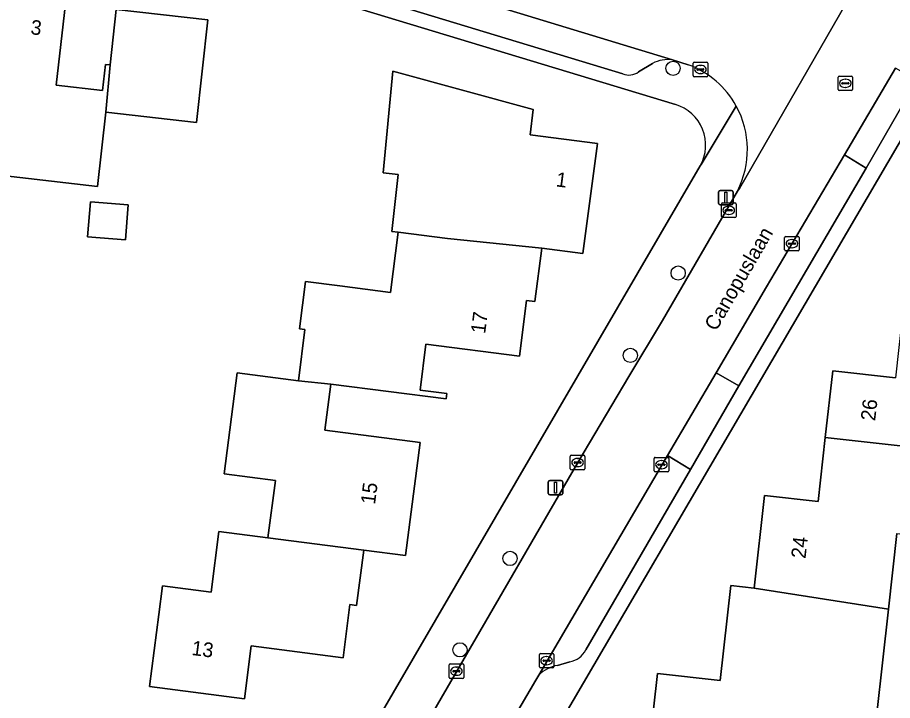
# Model space of a CAD drawing. Extents: x 162396 to 163643, y 386452 to 387406.
# Drawn here: x 162834 to 162894.1, y 386666.2 to 386713 of the extents above; entities that cross this region are included whole.
import ezdxf

# ---------------------------------------------------------------- set-up
doc = ezdxf.new("R2010")
doc.units = 0
for name, color, linetype in [('IMGEO_Boom', 7, 'Continuous'), ('IMGEO_Erf', 7, 'Continuous'), ('IMGEO_Kolk', 7, 'Continuous'), ('IMGEO_Lichtmast', 7, 'Continuous'), ('IMGEO_Openbare_ruimte_label', 7, 'Continuous'), ('IMGEO_Pand', 7, 'Continuous'), ('IMGEO_Pand_nummerreeks', 7, 'Continuous'), ('IMGEO_Parkeervlak_open', 7, 'Continuous'), ('IMGEO_Rijbaan_lokaal_open', 7, 'Continuous'), ('IMGEO_Rioolput', 7, 'Continuous'), ('IMGEO_Voetpad_open', 7, 'Continuous')]:
    doc.layers.add(name, color=color, linetype=linetype)

msp = doc.modelspace()

# ---------------------------------------------------------------- linework, layer by layer
at = {"layer": 'IMGEO_Boom'}
for centre in [(162879.029, 386709.541), (162879.377, 386695.487), (162876.097, 386689.837), (162867.843, 386675.903), (162864.4, 386669.631)]:
    msp.add_circle(centre, 0.489, dxfattribs=at)
at = {"layer": 'IMGEO_Erf'}
for points in [[(162932.823, 386652.31), (162934.978, 386654.725), (162936.722, 386656.679), (162939.36, 386659.635), (162950.734, 386672.38), (162953.337, 386675.295), (162954.931, 386677.078), (162957.707, 386680.182), (162969.169, 386692.999), (162984.352, 386710.007), (162921.76, 386750), (162921.361, 386750.255), (162921.212, 386750), (162863.497, 386651.323), (162799.834, 386651.914)], [(162879.195, 386707.065), (162808.069, 386728.604), (162800.69, 386731.432), (162797.61, 386732.851), (162791.569, 386736.058), (162786.318, 386739.251), (162778.985, 386744.019)], [(162833.648, 386715.325), (162837.431, 386714.898), (162837.327, 386713.973), (162836.694, 386708.373), (162839.876, 386708.014), (162840.079, 386709.809), (162840.386, 386709.774), (162840.815, 386713.577), (162847.103, 386712.868), (162846.309, 386705.833), (162840.097, 386706.535), (162839.521, 386701.436), (162832.588, 386702.219)], [(162858.436, 386664.327), (162880.898, 386702.85)], [(162877.409, 386663.106), (162877.953, 386667.999), (162882.26, 386667.52), (162882.985, 386674.035), (162884.596, 386673.855), (162885.305, 386680.232), (162888.989, 386679.822), (162889.475, 386684.194), (162889.986, 386688.788), (162894.3, 386688.308)], [(162894.395, 386677.626), (162893.815, 386672.414), (162892.608, 386661.572)]]:
    msp.add_lwpolyline(points, dxfattribs=at)
for points in [[(162851.227, 386677.315), (162851.732, 386681.252), (162848.215, 386681.704), (162849.104, 386688.632), (162853.314, 386688.091), (162853.766, 386691.62), (162853.387, 386691.668), (162853.803, 386694.906), (162856.147, 386694.606), (162859.626, 386694.16), (162860.155, 386698.288), (162859.729, 386698.343), (162859.818, 386699.163), (162860.155, 386702.252), (162859.138, 386702.363), (162859.795, 386709.352), (162869.427, 386706.713), (162869.232, 386704.973), (162873.835, 386704.376), (162872.835, 386696.833), (162870.016, 386697.195), (162869.546, 386693.532), (162868.969, 386693.606), (162868.48, 386689.794), (162862.068, 386690.617), (162861.662, 386687.451), (162863.494, 386687.216), (162863.448, 386686.856), (162855.537, 386687.872), (162855.13, 386684.7), (162861.661, 386683.862), (162860.666, 386676.106), (162857.797, 386676.475), (162857.31, 386672.679), (162856.85, 386672.738), (162856.382, 386669.084), (162850.07, 386669.894), (162849.605, 386666.271), (162843.097, 386667.106), (162843.733, 386672.066), (162843.985, 386674.026), (162847.326, 386673.597), (162847.859, 386677.747)], [(162839.036, 386700.369), (162841.633, 386700.167), (162841.447, 386697.776), (162838.85, 386697.978)]]:
    msp.add_lwpolyline(points, close=True, dxfattribs=at)
msp.add_arc((162878.351, 386704.272), 2.917, 330.81688, 73.18381, dxfattribs=at)
at = {"layer": 'IMGEO_Kolk'}
for p, q in [((162880.41, 386709.038), (162880.41, 386709.89)), ((162880.485, 386709.964), (162881.337, 386709.964)), ((162881.411, 386709.89), (162881.411, 386709.038)), ((162880.669, 386709.458), (162880.669, 386709.47)), ((162881.107, 386709.421), (162880.709, 386709.421)), ((162880.712, 386709.507), (162881.11, 386709.507)), ((162880.921, 386709.184), (162880.896, 386709.184)), ((162880.898, 386709.744), (162880.923, 386709.744)), ((162881.153, 386709.47), (162881.153, 386709.458)), ((162881.337, 386708.964), (162880.485, 386708.964)), ((162882.349, 386699.371), (162882.349, 386700.223)), ((162882.424, 386700.297), (162883.276, 386700.297)), ((162883.35, 386700.223), (162883.35, 386699.371)), ((162882.608, 386699.791), (162882.608, 386699.803)), ((162883.046, 386699.754), (162882.648, 386699.754)), ((162882.651, 386699.84), (162883.049, 386699.84)), ((162882.837, 386700.077), (162882.862, 386700.077)), ((162883.092, 386699.803), (162883.092, 386699.791)), ((162883.276, 386699.297), (162882.424, 386699.297)), ((162882.86, 386699.517), (162882.835, 386699.517)), ((162886.689, 386697.082), (162886.689, 386697.934)), ((162886.764, 386698.008), (162887.616, 386698.008)), ((162887.177, 386697.788), (162887.202, 386697.788)), ((162887.69, 386697.934), (162887.69, 386697.082)), ((162886.948, 386697.502), (162886.948, 386697.514)), ((162887.386, 386697.465), (162886.988, 386697.465)), ((162886.991, 386697.551), (162887.389, 386697.551)), ((162887.2, 386697.228), (162887.175, 386697.228)), ((162887.432, 386697.514), (162887.432, 386697.502)), ((162887.616, 386697.008), (162886.764, 386697.008)), ((162871.977, 386682.056), (162871.977, 386682.908)), ((162872.052, 386682.982), (162872.904, 386682.982)), ((162872.465, 386682.762), (162872.49, 386682.762)), ((162872.978, 386682.908), (162872.978, 386682.056)), ((162877.733, 386681.915), (162877.733, 386682.767)), ((162877.808, 386682.841), (162878.66, 386682.841)), ((162878.734, 386682.767), (162878.734, 386681.915)), ((162872.236, 386682.476), (162872.236, 386682.488)), ((162872.674, 386682.439), (162872.276, 386682.439)), ((162872.279, 386682.525), (162872.677, 386682.525)), ((162872.488, 386682.202), (162872.463, 386682.202)), ((162872.72, 386682.488), (162872.72, 386682.476)), ((162877.992, 386682.335), (162877.992, 386682.347)), ((162878.43, 386682.298), (162878.032, 386682.298)), ((162878.035, 386682.384), (162878.433, 386682.384)), ((162878.221, 386682.621), (162878.246, 386682.621)), ((162878.476, 386682.347), (162878.476, 386682.335)), ((162872.904, 386681.982), (162872.052, 386681.982)), ((162878.66, 386681.841), (162877.808, 386681.841)), ((162878.244, 386682.061), (162878.219, 386682.061)), ((162869.851, 386668.459), (162869.851, 386669.311)), ((162869.926, 386669.385), (162870.778, 386669.385)), ((162870.339, 386669.165), (162870.364, 386669.165)), ((162870.852, 386669.311), (162870.852, 386668.459)), ((162863.659, 386667.739), (162863.659, 386668.591)), ((162863.734, 386668.665), (162864.586, 386668.665)), ((162864.147, 386668.445), (162864.172, 386668.445)), ((162864.66, 386668.591), (162864.66, 386667.739)), ((162870.778, 386668.385), (162869.926, 386668.385)), ((162870.11, 386668.879), (162870.11, 386668.891)), ((162870.548, 386668.842), (162870.15, 386668.842)), ((162870.153, 386668.928), (162870.551, 386668.928)), ((162870.362, 386668.605), (162870.337, 386668.605)), ((162870.594, 386668.891), (162870.594, 386668.879)), ((162863.918, 386668.159), (162863.918, 386668.171)), ((162864.356, 386668.122), (162863.958, 386668.122)), ((162863.961, 386668.208), (162864.359, 386668.208)), ((162864.17, 386667.885), (162864.145, 386667.885)), ((162864.402, 386668.171), (162864.402, 386668.159)), ((162864.586, 386667.665), (162863.734, 386667.665))]:
    msp.add_line(p, q, dxfattribs=at)
for points in [[(162880.41, 386709.038), (162880.41, 386709.89)], [(162880.485, 386709.964), (162881.337, 386709.964)], [(162881.411, 386709.89), (162881.411, 386709.038)], [(162881.337, 386708.964), (162880.485, 386708.964)], [(162882.349, 386699.371), (162882.349, 386700.223)], [(162882.424, 386700.297), (162883.276, 386700.297)], [(162883.35, 386700.223), (162883.35, 386699.371)], [(162883.276, 386699.297), (162882.424, 386699.297)], [(162886.689, 386697.082), (162886.689, 386697.934)], [(162886.764, 386698.008), (162887.616, 386698.008)], [(162887.69, 386697.934), (162887.69, 386697.082)], [(162887.616, 386697.008), (162886.764, 386697.008)], [(162871.977, 386682.056), (162871.977, 386682.908)], [(162872.052, 386682.982), (162872.904, 386682.982)], [(162872.978, 386682.908), (162872.978, 386682.056)], [(162877.733, 386681.915), (162877.733, 386682.767)], [(162877.808, 386682.841), (162878.66, 386682.841)], [(162878.734, 386682.767), (162878.734, 386681.915)], [(162872.904, 386681.982), (162872.052, 386681.982)], [(162878.66, 386681.841), (162877.808, 386681.841)], [(162869.851, 386668.459), (162869.851, 386669.311)], [(162869.926, 386669.385), (162870.778, 386669.385)], [(162870.852, 386669.311), (162870.852, 386668.459)], [(162863.659, 386667.739), (162863.659, 386668.591)], [(162863.734, 386668.665), (162864.586, 386668.665)], [(162864.66, 386668.591), (162864.66, 386667.739)], [(162870.778, 386668.385), (162869.926, 386668.385)], [(162864.586, 386667.665), (162863.734, 386667.665)]]:
    msp.add_lwpolyline(points, dxfattribs=at)
for centre, radius, start, end in [((162880.487, 386709.888), 0.0765, 91.55205, 178.44795), ((162880.487, 386709.888), 0.0765, 91.55205, 178.44795), ((162881.335, 386709.888), 0.0765, 1.55205, 88.44795), ((162881.335, 386709.888), 0.0765, 1.55205, 88.44795), ((162880.709, 386709.467), 0.0403, 85.87752, 175.75265), ((162880.706, 386709.457), 0.0366, 178.93798, 274.71019), ((162881.11, 386709.464), 0.043, 264.86636, 352.45326), ((162881.114, 386709.469), 0.0386, 1.73085, 96.63898), ((162880.487, 386709.04), 0.0765, 181.55205, 268.44795), ((162880.487, 386709.04), 0.0765, 181.55205, 268.44795), ((162881.335, 386709.04), 0.0765, 271.55205, 358.44795), ((162881.335, 386709.04), 0.0765, 271.55205, 358.44795), ((162882.426, 386700.221), 0.0765, 91.55205, 178.44795), ((162882.426, 386700.221), 0.0765, 91.55205, 178.44795), ((162883.274, 386700.221), 0.0765, 1.55205, 88.44795), ((162883.274, 386700.221), 0.0765, 1.55205, 88.44795), ((162882.648, 386699.8), 0.0403, 85.87752, 175.75265), ((162882.645, 386699.79), 0.0366, 178.93798, 274.71019), ((162883.049, 386699.797), 0.043, 264.86636, 352.45326), ((162883.053, 386699.802), 0.0386, 1.73085, 96.63898), ((162882.426, 386699.373), 0.0765, 181.55205, 268.44795), ((162882.426, 386699.373), 0.0765, 181.55205, 268.44795), ((162883.274, 386699.373), 0.0765, 271.55205, 358.44795), ((162883.274, 386699.373), 0.0765, 271.55205, 358.44795), ((162886.766, 386697.932), 0.0765, 91.55205, 178.44795), ((162886.766, 386697.932), 0.0765, 91.55205, 178.44795), ((162887.614, 386697.932), 0.0765, 1.55205, 88.44795), ((162887.614, 386697.932), 0.0765, 1.55205, 88.44795), ((162886.988, 386697.511), 0.0403, 85.87752, 175.75265), ((162886.985, 386697.501), 0.0366, 178.93798, 274.71019), ((162887.389, 386697.508), 0.043, 264.86636, 352.45326), ((162887.393, 386697.513), 0.0386, 1.73085, 96.63898), ((162886.766, 386697.084), 0.0765, 181.55205, 268.44795), ((162886.766, 386697.084), 0.0765, 181.55205, 268.44795), ((162887.614, 386697.084), 0.0765, 271.55205, 358.44795), ((162887.614, 386697.084), 0.0765, 271.55205, 358.44795), ((162872.054, 386682.906), 0.0765, 91.55205, 178.44795), ((162872.054, 386682.906), 0.0765, 91.55205, 178.44795), ((162872.902, 386682.906), 0.0765, 1.55205, 88.44795), ((162872.902, 386682.906), 0.0765, 1.55205, 88.44795), ((162877.81, 386682.765), 0.0765, 91.55205, 178.44795), ((162877.81, 386682.765), 0.0765, 91.55205, 178.44795), ((162878.658, 386682.765), 0.0765, 1.55205, 88.44795), ((162878.658, 386682.765), 0.0765, 1.55205, 88.44795), ((162872.276, 386682.485), 0.0403, 85.87752, 175.75265), ((162872.273, 386682.475), 0.0366, 178.93798, 274.71019), ((162872.677, 386682.482), 0.043, 264.86636, 352.45326), ((162872.681, 386682.487), 0.0386, 1.73085, 96.63898), ((162878.032, 386682.344), 0.0403, 85.87752, 175.75265), ((162878.029, 386682.334), 0.0366, 178.93798, 274.71019), ((162878.433, 386682.341), 0.043, 264.86636, 352.45326), ((162878.437, 386682.346), 0.0386, 1.73085, 96.63898), ((162872.054, 386682.058), 0.0765, 181.55205, 268.44795), ((162872.054, 386682.058), 0.0765, 181.55205, 268.44795), ((162872.902, 386682.058), 0.0765, 271.55205, 358.44795), ((162872.902, 386682.058), 0.0765, 271.55205, 358.44795), ((162877.81, 386681.917), 0.0765, 181.55205, 268.44795), ((162877.81, 386681.917), 0.0765, 181.55205, 268.44795), ((162878.658, 386681.917), 0.0765, 271.55205, 358.44795), ((162878.658, 386681.917), 0.0765, 271.55205, 358.44795), ((162869.928, 386669.309), 0.0765, 91.55205, 178.44795), ((162869.928, 386669.309), 0.0765, 91.55205, 178.44795), ((162870.776, 386669.309), 0.0765, 1.55205, 88.44795), ((162870.776, 386669.309), 0.0765, 1.55205, 88.44795), ((162863.736, 386668.589), 0.0765, 91.55205, 178.44795), ((162863.736, 386668.589), 0.0765, 91.55205, 178.44795), ((162864.584, 386668.589), 0.0765, 1.55205, 88.44795), ((162864.584, 386668.589), 0.0765, 1.55205, 88.44795), ((162869.928, 386668.461), 0.0765, 181.55205, 268.44795), ((162869.928, 386668.461), 0.0765, 181.55205, 268.44795), ((162870.15, 386668.888), 0.0403, 85.87752, 175.75265), ((162870.147, 386668.878), 0.0366, 178.93798, 274.71019), ((162870.551, 386668.885), 0.043, 264.86636, 352.45326), ((162870.555, 386668.89), 0.0386, 1.73085, 96.63898), ((162870.776, 386668.461), 0.0765, 271.55205, 358.44795), ((162870.776, 386668.461), 0.0765, 271.55205, 358.44795), ((162863.736, 386667.741), 0.0765, 181.55205, 268.44795), ((162863.736, 386667.741), 0.0765, 181.55205, 268.44795), ((162863.958, 386668.168), 0.0403, 85.87752, 175.75265), ((162863.955, 386668.158), 0.0366, 178.93798, 274.71019), ((162864.359, 386668.165), 0.043, 264.86636, 352.45326), ((162864.363, 386668.17), 0.0386, 1.73085, 96.63898), ((162864.584, 386667.741), 0.0765, 271.55205, 358.44795), ((162864.584, 386667.741), 0.0765, 271.55205, 358.44795)]:
    msp.add_arc(centre, radius, start, end, dxfattribs=at)
for centre, major_axis, ratio, start_param, end_param in [((162880.897, 386709.464), (-0.387, 0.002), 0.722429, 4.712389, 7.853982), ((162880.922, 386709.464), (-0.39, 0.002), 0.717154, 1.570796, 4.712389), ((162882.836, 386699.797), (-0.387, 0.002), 0.722429, 4.712389, 7.853982), ((162882.861, 386699.797), (-0.39, 0.002), 0.717154, 1.570796, 4.712389), ((162887.176, 386697.508), (-0.387, 0.002), 0.722429, 4.712389, 7.853982), ((162887.201, 386697.508), (-0.39, 0.002), 0.717154, 1.570796, 4.712389), ((162872.464, 386682.482), (-0.387, 0.002), 0.722429, 4.712389, 7.853982), ((162872.489, 386682.482), (-0.39, 0.002), 0.717154, 1.570796, 4.712389), ((162878.22, 386682.341), (-0.387, 0.002), 0.722429, 4.712389, 7.853982), ((162878.245, 386682.341), (-0.39, 0.002), 0.717154, 1.570796, 4.712389), ((162870.338, 386668.885), (-0.387, 0.002), 0.722429, 4.712389, 7.853982), ((162870.363, 386668.885), (-0.39, 0.002), 0.717154, 1.570796, 4.712389), ((162864.146, 386668.165), (-0.387, 0.002), 0.722429, 4.712389, 7.853982), ((162864.171, 386668.165), (-0.39, 0.002), 0.717154, 1.570796, 4.712389)]:
    msp.add_ellipse(centre, major_axis=major_axis, ratio=ratio, start_param=start_param, end_param=end_param, dxfattribs=at)
at = {"layer": 'IMGEO_Lichtmast'}
for p, q in [((162882.154, 386700.26), (162882.154, 386701.06)), ((162882.154, 386701.06), (162882.154, 386700.26)), ((162882.254, 386701.16), (162883.044, 386701.16)), ((162883.044, 386701.16), (162882.254, 386701.16)), ((162883.144, 386701.06), (162883.144, 386700.26)), ((162883.144, 386700.26), (162883.144, 386701.06)), ((162883.044, 386700.16), (162882.254, 386700.16)), ((162882.254, 386700.16), (162883.044, 386700.16)), ((162870.466, 386680.361), (162870.466, 386681.161)), ((162870.466, 386681.161), (162870.466, 386680.361)), ((162870.566, 386681.261), (162871.356, 386681.261)), ((162871.356, 386681.261), (162870.566, 386681.261)), ((162871.456, 386681.161), (162871.456, 386680.361)), ((162871.456, 386680.361), (162871.456, 386681.161)), ((162871.356, 386680.261), (162870.566, 386680.261)), ((162870.566, 386680.261), (162871.356, 386680.261))]:
    msp.add_line(p, q, dxfattribs=at)
for points in [[(162882.574, 386701.035), (162882.724, 386701.035), (162882.724, 386700.285), (162882.574, 386700.285), (162882.574, 386701.035)], [(162870.886, 386681.136), (162871.036, 386681.136), (162871.036, 386680.386), (162870.886, 386680.386), (162870.886, 386681.136)]]:
    msp.add_lwpolyline(points, dxfattribs=at)
for centre, start, end in [((162882.254, 386701.06), 90, 180), ((162882.254, 386701.06), 90, 180), ((162883.044, 386701.06), 0, 90), ((162883.044, 386701.06), 360, 90), ((162882.254, 386700.26), 180, 270), ((162882.254, 386700.26), 180, 270), ((162883.044, 386700.26), 270, 0), ((162883.044, 386700.26), 270, 0), ((162870.566, 386681.161), 90, 180), ((162870.566, 386681.161), 90, 180), ((162871.356, 386681.161), 0, 90), ((162871.356, 386681.161), 360, 90), ((162870.566, 386680.361), 180, 270), ((162870.566, 386680.361), 180, 270), ((162871.356, 386680.361), 270, 0), ((162871.356, 386680.361), 270, 0)]:
    msp.add_arc(centre, 0.1, start, end, dxfattribs=at)
at = {"layer": 'IMGEO_Pand'}
for points in [[(162837.327, 386713.973), (162837.431, 386714.898), (162833.648, 386715.325), (162833.716, 386715.925), (162829.959, 386716.349), (162829.003, 386707.886), (162828.787, 386705.967), (162828.414, 386702.69), (162832.588, 386702.219), (162839.521, 386701.436), (162840.097, 386706.535), (162840.386, 386709.774), (162840.079, 386709.809), (162839.876, 386708.014), (162836.694, 386708.373)], [(162840.386, 386709.774), (162840.097, 386706.535), (162846.309, 386705.833), (162847.103, 386712.868), (162840.815, 386713.577)], [(162873.835, 386704.376), (162869.232, 386704.973), (162869.427, 386706.713), (162859.795, 386709.352), (162859.138, 386702.363), (162860.155, 386702.252), (162859.818, 386699.163), (162859.729, 386698.343), (162860.155, 386698.288), (162863.557, 386697.851), (162870.016, 386697.195), (162872.835, 386696.833)], [(162838.85, 386697.978), (162841.447, 386697.776), (162841.633, 386700.167), (162839.036, 386700.369)], [(162868.969, 386693.606), (162869.546, 386693.532), (162870.016, 386697.195), (162863.557, 386697.851), (162860.155, 386698.288), (162859.626, 386694.16), (162856.147, 386694.606), (162853.803, 386694.906), (162853.387, 386691.668), (162853.766, 386691.62), (162853.314, 386688.091), (162855.537, 386687.872), (162863.448, 386686.856), (162863.494, 386687.216), (162861.662, 386687.451), (162862.068, 386690.617), (162868.48, 386689.794)], [(162900.242, 386687.406), (162903.622, 386687.03), (162903.703, 386687.762), (162906.489, 386687.452), (162907.124, 386693.16), (162906.001, 386693.285), (162896.789, 386694.543), (162895.015, 386694.741), (162894.3, 386688.308), (162889.986, 386688.788), (162889.475, 386684.194), (162899.758, 386683.052)], [(162857.797, 386676.475), (162860.666, 386676.106), (162861.661, 386683.862), (162855.13, 386684.7), (162855.537, 386687.872), (162853.314, 386688.091), (162849.104, 386688.632), (162848.215, 386681.704), (162851.732, 386681.252), (162851.227, 386677.315)], [(162889.475, 386684.194), (162888.989, 386679.822), (162885.305, 386680.232), (162884.596, 386673.855), (162893.815, 386672.414), (162894.395, 386677.626), (162899.096, 386677.104), (162899.758, 386683.052)], [(162851.227, 386677.315), (162847.859, 386677.747), (162847.326, 386673.597), (162843.985, 386674.026), (162843.733, 386672.066), (162843.097, 386667.106), (162849.605, 386666.271), (162850.07, 386669.894), (162856.382, 386669.084), (162856.85, 386672.738), (162857.31, 386672.679), (162857.797, 386676.475)], [(162887.658, 386661.964), (162887.676, 386662.122), (162892.608, 386661.572), (162893.815, 386672.414), (162884.596, 386673.855), (162882.985, 386674.035), (162882.26, 386667.52), (162877.953, 386667.999), (162877.409, 386663.106)]]:
    msp.add_lwpolyline(points, close=True, dxfattribs=at)
at = {"layer": 'IMGEO_Parkeervlak_open'}
for points in [[(162845.069, 386720.455), (162844.481, 386718.603), (162875.573, 386709.156)], [(162879.001, 386710.115), (162845.069, 386720.455)], [(162876.662, 386709.294), (162877.624, 386709.872)], [(162880.224, 386682.009), (162878.653, 386682.966), (162869.823, 386667.902)], [(162873.044, 386669.628), (162880.224, 386682.009)], [(162871.087, 386668.564), (162871.937, 386668.809)]]:
    msp.add_lwpolyline(points, dxfattribs=at)
msp.add_lwpolyline([(162892.276, 386702.679), (162890.79, 386703.612), (162885.442, 386694.548), (162881.985, 386688.65), (162883.554, 386687.748)], close=True, dxfattribs=at)
for centre, radius, start, end in [((162878.675, 386707.938), 2.202, 81.49212, 118.52384), ((162875.994, 386710.199), 1.125, 248.0251, 306.41915), ((162871.669, 386670.329), 1.543, 279.99272, 332.99812), ((162871.554, 386666.135), 2.474, 100.87902, 134.40615)]:
    msp.add_arc(centre, radius, start, end, dxfattribs=at)
at = {"layer": 'IMGEO_Rijbaan_lokaal_open'}
for points in [[(162778.517, 386747.471), (162779.146, 386747.164), (162779.528, 386746.978), (162780.358, 386746.319), (162784.993, 386743.639), (162796.507, 386736.913), (162797.254, 386736.477), (162802.505, 386734.22), (162807.574, 386732.04), (162817.68, 386728.827), (162819.637, 386728.205), (162824.019, 386726.87), (162838.761, 386722.377), (162845.069, 386720.455), (162879.001, 386710.115), (162880.077, 386709.787)], [(162899.696, 386729.077), (162891.884, 386715.828), (162891.751, 386715.492), (162883.587, 386701.299), (162883.441, 386701.116), (162878.304, 386692.227), (162875.997, 386688.39), (162872.488, 386682.498), (162864.182, 386668.166), (162861.776, 386664.024), (162861.182, 386662.993)], [(162883.441, 386701.116), (162883.587, 386701.299), (162891.751, 386715.492), (162891.884, 386715.828)], [(162865.155, 386659.938), (162866.203, 386661.727), (162869.621, 386667.558), (162869.823, 386667.902), (162878.653, 386682.966), (162881.985, 386688.65), (162885.442, 386694.548), (162890.79, 386703.612), (162894.3, 386709.561)]]:
    msp.add_lwpolyline(points, dxfattribs=at)
for points in [[(162895.758, 386708.719), (162894.3, 386709.561), (162890.79, 386703.612), (162892.276, 386702.679)], [(162883.554, 386687.748), (162881.985, 386688.65), (162878.653, 386682.966), (162880.224, 386682.009)]]:
    msp.add_lwpolyline(points, close=True, dxfattribs=at)
for centre, start, end in [((162877.914, 386703.956), 28.72392, 69.65045), ((162877.911, 386703.962), 332.77066, 28.66436)]:
    msp.add_arc(centre, 6.219, start, end, dxfattribs=at)
at = {"layer": 'IMGEO_Rioolput'}
for p, q in [((162890.353, 386708.084), (162890.353, 386708.936)), ((162890.428, 386709.01), (162891.28, 386709.01)), ((162890.841, 386708.79), (162890.866, 386708.79)), ((162891.354, 386708.936), (162891.354, 386708.084)), ((162891.28, 386708.01), (162890.428, 386708.01)), ((162890.612, 386708.504), (162890.612, 386708.516)), ((162891.05, 386708.467), (162890.652, 386708.467)), ((162890.655, 386708.553), (162891.053, 386708.553)), ((162890.864, 386708.23), (162890.839, 386708.23)), ((162891.096, 386708.516), (162891.096, 386708.504))]:
    msp.add_line(p, q, dxfattribs=at)
for points in [[(162890.353, 386708.084), (162890.353, 386708.936)], [(162890.428, 386709.01), (162891.28, 386709.01)], [(162891.354, 386708.936), (162891.354, 386708.084)], [(162891.28, 386708.01), (162890.428, 386708.01)]]:
    msp.add_lwpolyline(points, dxfattribs=at)
for centre, radius, start, end in [((162890.43, 386708.934), 0.0765, 91.55205, 178.44795), ((162890.43, 386708.934), 0.0765, 91.55205, 178.44795), ((162891.278, 386708.934), 0.0765, 1.55205, 88.44795), ((162891.278, 386708.934), 0.0765, 1.55205, 88.44795), ((162890.43, 386708.086), 0.0765, 181.55205, 268.44795), ((162890.43, 386708.086), 0.0765, 181.55205, 268.44795), ((162890.652, 386708.513), 0.0403, 85.87752, 175.75265), ((162890.649, 386708.503), 0.0366, 178.93798, 274.71019), ((162891.053, 386708.51), 0.043, 264.86636, 352.45326), ((162891.057, 386708.515), 0.0386, 1.73085, 96.63898), ((162891.278, 386708.086), 0.0765, 271.55205, 358.44795), ((162891.278, 386708.086), 0.0765, 271.55205, 358.44795)]:
    msp.add_arc(centre, radius, start, end, dxfattribs=at)
for centre, major_axis, ratio, start_param, end_param in [((162890.84, 386708.51), (-0.387, 0.002), 0.722429, 4.712389, 7.853982), ((162890.865, 386708.51), (-0.39, 0.002), 0.717154, 1.570796, 4.712389)]:
    msp.add_ellipse(centre, major_axis=major_axis, ratio=ratio, start_param=start_param, end_param=end_param, dxfattribs=at)
at = {"layer": 'IMGEO_Voetpad_open'}
for points in [[(162799.834, 386651.914), (162863.497, 386651.323), (162921.212, 386750)], [(162919.916, 386749.941), (162908.024, 386729.629), (162904.58, 386723.682), (162895.758, 386708.719), (162892.276, 386702.679), (162883.554, 386687.748), (162880.224, 386682.009), (162873.044, 386669.628)], [(162778.985, 386744.019), (162786.318, 386739.251), (162791.569, 386736.058), (162797.61, 386732.851), (162800.69, 386731.432), (162808.069, 386728.604), (162879.195, 386707.065)], [(162875.573, 386709.156), (162844.481, 386718.603)], [(162877.624, 386709.872), (162876.662, 386709.294)], [(162880.077, 386709.787), (162879.001, 386710.115)], [(162883.368, 386706.945), (162880.963, 386702.928), (162880.898, 386702.85), (162858.436, 386664.327)], [(162880.898, 386702.85), (162880.963, 386702.928), (162883.368, 386706.945)], [(162861.182, 386662.993), (162861.776, 386664.024), (162864.182, 386668.166), (162872.488, 386682.498), (162875.997, 386688.39), (162878.304, 386692.227), (162883.441, 386701.116)], [(162871.937, 386668.809), (162871.087, 386668.564)], [(162869.823, 386667.902), (162869.621, 386667.558), (162866.203, 386661.727), (162865.155, 386659.938)]]:
    msp.add_lwpolyline(points, dxfattribs=at)
for centre, radius, start, end in [((162878.675, 386707.938), 2.202, 81.49212, 118.52384), ((162877.914, 386703.956), 6.219, 28.72392, 69.65045), ((162875.994, 386710.199), 1.125, 248.0251, 306.41915), ((162878.351, 386704.272), 2.917, 330.81688, 73.18381), ((162877.911, 386703.962), 6.219, 332.77066, 28.66436), ((162871.669, 386670.329), 1.543, 279.99272, 332.99812), ((162871.554, 386666.135), 2.474, 100.87902, 134.40615)]:
    msp.add_arc(centre, radius, start, end, dxfattribs=at)

# ---------------------------------------------------------------- texts
at = {"layer": 'IMGEO_Openbare_ruimte_label'}
msp.add_text('Canopuslaan', height=1, rotation=59.92097, dxfattribs=at).set_placement((162881.985, 386691.444))
at = {"layer": 'IMGEO_Pand_nummerreeks'}
for s, rotation, p in [('3', 353.56009, (162834.897, 386711.883)), ('1', 352.60884, (162870.951, 386701.443)), ('17', 82.68927, (162866.131, 386691.292)), ('26', 83.65296, (162892.899, 386685.307)), ('15', 82.68958, (162858.57, 386679.576)), ('24', 83.65586, (162888.12, 386675.86)), ('13', 352.68869, (162845.943, 386669.282))]:
    msp.add_text(s, height=1, rotation=rotation, dxfattribs=at).set_placement(p)

doc.saveas('drawing.dxf')
